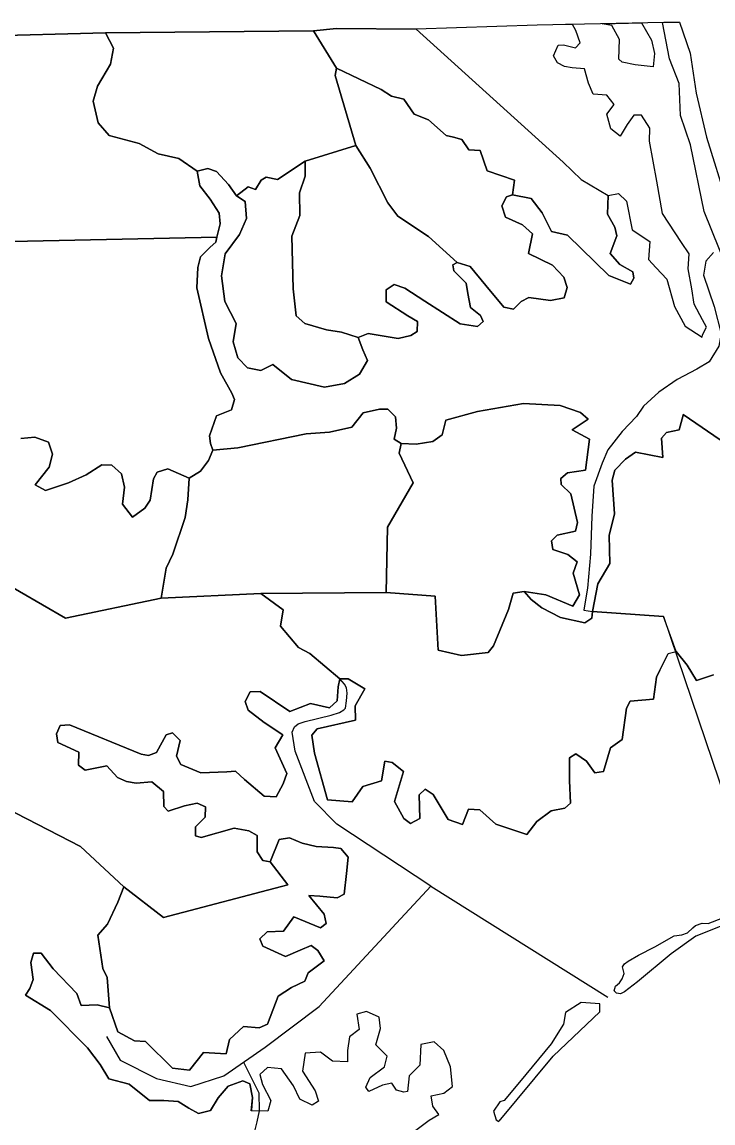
# Model space of a CAD drawing. Extents: x 925297 to 940193, y 663541 to 689899.
# Drawn here: x 937903.6 to 938158.1, y 687883.8 to 688289.3 of the extents above; entities that cross this region are included whole.
import ezdxf

# ---------------------------------------------------------------- set-up
doc = ezdxf.new("R2010")
doc.units = 0
doc.layers.add('Old_Level_20', color=7, linetype='Continuous')

msp = doc.modelspace()

# ---------------------------------------------------------------- linework, layer by layer
at = {"layer": 'Old_Level_20'}
for points in [[(938145.77, 688289.34), (938093.36, 688288.18), (938048.79, 688286.7), (938019.44, 688287), (938010.98, 688286.08), (937934.36, 688285.37), (937887.94, 688284.15), (937852.32, 688284.21), (937768.3, 688282.78), (937742.26, 688282.06), (937713.13, 688281.56), (937659.88, 688281.26), (937634.81, 688281.06), (937580.82, 688281.22), (937564.74, 688280.27), (937499.97, 688280.32), (937482.18, 688280.97), (937428.65, 688280.07), (937384.51, 688280.9), (937322.31, 688280.5)], [(937934.36, 688285.37), (938010.98, 688286.08), (938019.41, 688272.39), (938018.88, 688269.69), (938026.59, 688243.81), (938007.82, 688238.14), (937997.66, 688231.39), (937993.55, 688232.17), (937991.64, 688231.13), (937989.52, 688227.61), (937986.89, 688228.67), (937982.53, 688225.29), (937979.65, 688229.48), (937975.17, 688234.25), (937971.98, 688235.41), (937968.1, 688234.46), (937961.31, 688239.1), (937953.68, 688240.81), (937946.74, 688244.63), (937935.63, 688247.55), (937931.69, 688252.21), (937929.79, 688260.13), (937931.44, 688265.71), (937936.13, 688273.81), (937937.28, 688279.77), (937934.36, 688285.37)], [(938019.44, 688287), (938048.79, 688286.7), (938102.87, 688237.73), (938109.56, 688231.37), (938119.48, 688225.5), (938119.21, 688218.54), (938121.94, 688213.8), (938122.71, 688210.57), (938120.25, 688204.05), (938123.7, 688200.01), (938128.56, 688197.37), (938128.95, 688195.05), (938127.63, 688192.79), (938119.76, 688196.02), (938104.54, 688210.77), (938098.57, 688212.22), (938095.11, 688219.06), (938091.05, 688224.34), (938084.2, 688225.67), (938085.01, 688231.12), (938074.87, 688234.5), (938072.38, 688241.99), (938068.16, 688242.25), (938065.51, 688246.12), (938062.55, 688246.98), (938059.8, 688247.51), (938053.26, 688253.26), (938047.98, 688255.4), (938044.23, 688260.9), (938039.61, 688262.07), (938035.82, 688264.48), (938019.41, 688272.39), (938010.98, 688286.08), (938019.44, 688287)], [(938120.47, 688250), (938118.98, 688255.34), (938121.73, 688259.01), (938118.98, 688262.36), (938113.93, 688262.79), (938112.18, 688266.79), (938110.69, 688272.14), (938106.19, 688272.46), (938103.44, 688273), (938100.85, 688274.35), (938099.37, 688276.88), (938101.01, 688280.78), (938103.05, 688280.94), (938107.39, 688279.81), (938109.2, 688281.71), (938107.55, 688286.25), (938106.28, 688288.47), (938103.7, 688288.41)], [(938117.27, 688288.7), (938131.68, 688288.99), (938135.41, 688282.6), (938136.48, 688277.74), (938136.08, 688272.88), (938129.44, 688273.6), (938124.61, 688274.56), (938123.36, 688275.67), (938123.65, 688282.88), (938120.86, 688288.09), (938117.27, 688288.7)], [(938166.12, 688191.54), (938154.8, 688219.58), (938149.79, 688244.08), (938146.12, 688254.97), (938145.57, 688266.7), (938142.11, 688275.81), (938139.53, 688289.14), (938145.77, 688289.34)], [(938145.77, 688289.34), (938149.61, 688277.82), (938151.92, 688263.12), (938155.69, 688246.97), (938163.13, 688222.86)], [(937887.94, 688284.15), (937934.36, 688285.37), (937937.28, 688279.77), (937936.13, 688273.81), (937931.44, 688265.71), (937929.79, 688260.13), (937931.69, 688252.21), (937935.63, 688247.55), (937946.74, 688244.63), (937953.68, 688240.81), (937961.31, 688239.1), (937968.1, 688234.46), (937968.38, 688233), (937969.02, 688228.96), (937972.9, 688224.03), (937976.17, 688218.94), (937976.53, 688214.95), (937975.31, 688210.15), (937888.02, 688208.24)], [(938084.2, 688225.67), (938082.06, 688224.97), (938080.26, 688221.67), (938081.7, 688217.47), (938087.95, 688214.58), (938091.57, 688211.35), (938090.1, 688204.07), (938098.91, 688199.83), (938103.13, 688195.37), (938104.34, 688191.49), (938103.3, 688187.78), (938098.28, 688186.8), (938090.24, 688187.81), (938087.4, 688186.41), (938084.56, 688183.6), (938081.01, 688184.29), (938074.37, 688192.3), (938068.67, 688199.28), (938063.85, 688200.78), (938053.26, 688210.38), (938041.94, 688217.88), (938038.36, 688222.77), (938031.78, 688235.52), (938026.59, 688243.81), (938018.88, 688269.69), (938019.41, 688272.39), (938035.82, 688264.48), (938039.61, 688262.07), (938044.23, 688260.9), (938047.98, 688255.4), (938053.26, 688253.26), (938059.8, 688247.51), (938062.55, 688246.98), (938065.51, 688246.12), (938068.16, 688242.25), (938072.38, 688241.99), (938074.87, 688234.5), (938085.01, 688231.12), (938084.2, 688225.67)], [(937982.53, 688225.29), (937985.83, 688223.27), (937986.32, 688217.02), (937983.73, 688211.07), (937978.37, 688203.97), (937977.07, 688195.83), (937978.34, 688186.37), (937982.45, 688178.32), (937981.41, 688171.54), (937983.09, 688165.64), (937986.61, 688161.9), (937991.54, 688160.97), (937995.94, 688163.2), (938002.8, 688157.71), (938014.99, 688154.83), (938022.35, 688156.21), (938027.84, 688159.63), (938030.82, 688164.64), (938029.05, 688168.61), (938027.39, 688173.12), (938031.1, 688174.65), (938042.09, 688172.81), (938046.84, 688173.86), (938049.12, 688175.37), (938049.27, 688178.97), (938045.71, 688181.06), (938037.66, 688186.24), (938037.69, 688190.71), (938040.63, 688192.66), (938044.63, 688191.33), (938051.92, 688186.57), (938065.01, 688178.17), (938071.35, 688177.22), (938073.42, 688179.06), (938072.44, 688181.21), (938068.77, 688184.15), (938067.82, 688189.37), (938067.15, 688193.14), (938062.66, 688197.65), (938062.26, 688199.96), (938063.85, 688200.78), (938068.67, 688199.28), (938074.37, 688192.3), (938081.01, 688184.29), (938084.56, 688183.6), (938087.4, 688186.41), (938090.24, 688187.81), (938098.28, 688186.8), (938103.3, 688187.78), (938104.34, 688191.49), (938103.13, 688195.37), (938098.91, 688199.83), (938090.1, 688204.07), (938091.57, 688211.35), (938087.95, 688214.58), (938081.7, 688217.47), (938080.26, 688221.67), (938082.06, 688224.97), (938084.2, 688225.67), (938091.05, 688224.34), (938095.11, 688219.06), (938098.57, 688212.22), (938104.54, 688210.77), (938119.76, 688196.02), (938127.63, 688192.79), (938128.95, 688195.05), (938128.56, 688197.37), (938123.7, 688200.01), (938120.25, 688204.05), (938122.71, 688210.57), (938121.94, 688213.8), (938119.21, 688218.54), (938119.48, 688225.5), (938123.31, 688226.15), (938126.16, 688223.34), (938128.29, 688212.83), (938134.81, 688208.46), (938134.31, 688201.84), (938137.1, 688198.77), (938141.09, 688194.62), (938143.87, 688184.55), (938147.79, 688177.34), (938154.06, 688173.3), (938154.23, 688174.1), (938155.65, 688176.9), (938154.24, 688179.69), (938151.13, 688185.35), (938150.32, 688191.11), (938148.97, 688198.38), (938149.25, 688203.93), (938146.41, 688208.13), (938139.47, 688218.75), (938137.34, 688230.67), (938134.67, 688245.51), (938134.78, 688250.26), (938131.77, 688255.07), (938128.92, 688255.07), (938126.5, 688251.62), (938123.92, 688247.35), (938120.47, 688250)], [(938026.59, 688243.81), (938031.78, 688235.52), (938038.36, 688222.77), (938041.94, 688217.88), (938053.26, 688210.38), (938063.85, 688200.78), (938062.26, 688199.96), (938062.66, 688197.65), (938067.15, 688193.14), (938067.82, 688189.37), (938068.77, 688184.15), (938072.44, 688181.21), (938073.42, 688179.06), (938071.35, 688177.22), (938065.01, 688178.17), (938051.92, 688186.57), (938044.63, 688191.33), (938040.63, 688192.66), (938037.69, 688190.71), (938037.66, 688186.24), (938045.71, 688181.06), (938049.27, 688178.97), (938049.12, 688175.37), (938046.84, 688173.86), (938042.09, 688172.81), (938031.1, 688174.65), (938027.39, 688173.12), (938021.26, 688175.13), (938015.74, 688175.91), (938007.69, 688178.28), (938004.56, 688181.11), (938003.41, 688191.12), (938002.95, 688210.5), (938005.86, 688218.07), (938005.8, 688226.48), (938007.85, 688232.53), (938007.82, 688238.14), (938026.59, 688243.81)], [(938007.82, 688238.14), (938007.85, 688232.53), (938005.8, 688226.48), (938005.86, 688218.07), (938002.95, 688210.5), (938003.41, 688191.12), (938004.56, 688181.11), (938007.69, 688178.28), (938015.74, 688175.91), (938021.26, 688175.13), (938027.39, 688173.12), (938029.05, 688168.61), (938030.82, 688164.64), (938027.84, 688159.63), (938022.35, 688156.21), (938014.99, 688154.83), (938002.8, 688157.71), (937995.94, 688163.2), (937991.54, 688160.97), (937986.61, 688161.9), (937983.09, 688165.64), (937981.41, 688171.54), (937982.45, 688178.32), (937978.34, 688186.37), (937977.07, 688195.83), (937978.37, 688203.97), (937983.73, 688211.07), (937986.32, 688217.02), (937985.83, 688223.27), (937982.53, 688225.29), (937986.89, 688228.67), (937989.52, 688227.61), (937991.64, 688231.13), (937993.55, 688232.17), (937997.66, 688231.39), (938007.82, 688238.14)], [(938112.13, 688143), (938109.24, 688145.52), (938101.82, 688148.09), (938088.34, 688148.77), (938071.33, 688145.93), (938059.62, 688142.63), (938058.27, 688137.3), (938054.95, 688134.88), (938048.8, 688133.83), (938043.18, 688134.08), (938040.67, 688135.68), (938041.47, 688139.71), (938041.18, 688143.95), (938038.32, 688146.73), (938035.22, 688146.77), (938029.28, 688145.4), (938025.11, 688140.06), (938016.83, 688138.29), (938008.22, 688137.7), (937983.12, 688132.44), (937973.91, 688131.67), (937972.97, 688134.08), (937972.68, 688136.92), (937975.24, 688144.24), (937980.78, 688146.54), (937981.79, 688150.26), (937980.84, 688152.67), (937976.63, 688160.16), (937972.27, 688172.71), (937967.97, 688191.4), (937968.29, 688198.89), (937969.35, 688202.88), (937972.88, 688206.41), (937974.94, 688208.26), (937975.31, 688210.15), (937976.53, 688214.95), (937976.17, 688218.94), (937972.9, 688224.03), (937969.02, 688228.96), (937968.38, 688233), (937968.1, 688234.46), (937971.98, 688235.41), (937975.17, 688234.25), (937979.65, 688229.48), (937982.53, 688225.29)], [(937888.02, 688208.24), (937975.31, 688210.15)], [(937975.31, 688210.15), (937974.94, 688208.26), (937972.88, 688206.41), (937969.35, 688202.88), (937968.29, 688198.89), (937967.97, 688191.4), (937972.27, 688172.71), (937976.63, 688160.16), (937980.84, 688152.67), (937981.79, 688150.26), (937980.78, 688146.54), (937975.24, 688144.24), (937972.68, 688136.92), (937972.97, 688134.08), (937973.91, 688131.67), (937972.31, 688127.79), (937969.3, 688123.9), (937965.12, 688121.35), (937957.3, 688124.76), (937953.39, 688123.55), (937952.05, 688121.02), (937950.82, 688113.18), (937948.83, 688110.21), (937944.24, 688106.89), (937940.65, 688111.74), (937941.3, 688118.02), (937940.27, 688122.94), (937936.64, 688126.13), (937932.99, 688126.25), (937927.2, 688122.6), (937920.69, 688119.63), (937912.23, 688116.75), (937908.39, 688118.85), (937913.6, 688125.4), (937914.8, 688130.19), (937913.38, 688134.63), (937908.35, 688136.4), (937903.17, 688135.97)], [(938158.2, 688204.46), (938155.39, 688201.19), (938154.61, 688196.12), (938158.55, 688184.58), (938161.11, 688174.51), (938160.7, 688172.61), (938160.18, 688169.9), (938156.71, 688164.2), (938152.13, 688161.46), (938144.86, 688157.62), (938138.13, 688152.97), (938132.46, 688147.87), (938129.85, 688144), (938124.62, 688138.48), (938119.4, 688131.75), (938117.2, 688126.86), (938114.22, 688118.32), (938113.49, 688107.36), (938112.99, 688093.36), (938111.86, 688080.77), (938110.7, 688074.27), (938110.51, 688072.64), (938113.64, 688072.19)], [(938101.82, 688148.09), (938109.24, 688145.52), (938112.13, 688143), (938106.25, 688139.13), (938112.62, 688135.65), (938111.16, 688124.21), (938104.46, 688123.29), (938102.06, 688121.25), (938102.18, 688119), (938105.72, 688115.52), (938108.13, 688105.01), (938107.47, 688101.79), (938100.67, 688100.34), (938098.55, 688098.25), (938099.05, 688095.09), (938104.6, 688093.17), (938108.03, 688090.54), (938106.62, 688086.36), (938108.96, 688078.39), (938106.41, 688074.16), (938096.52, 688078.32), (938088.58, 688079.59), (938084.51, 688079), (938082.73, 688072.94), (938077.22, 688059.55), (938075.32, 688057.14), (938065.5, 688055.99), (938056.86, 688057.94), (938055.76, 688077.89), (938037.66, 688079.16), (938038.2, 688103.27), (938047.66, 688119.55), (938042.49, 688130.58), (938043.18, 688134.08), (938048.8, 688133.83), (938054.95, 688134.88), (938058.27, 688137.3), (938059.62, 688142.63), (938071.33, 688145.93), (938088.34, 688148.77), (938101.82, 688148.09)], [(938043.18, 688134.08), (938042.49, 688130.58), (938047.66, 688119.55), (938038.2, 688103.27), (938037.66, 688079.16), (937991.57, 688078.78), (937954.85, 688077.1), (937956.71, 688088.14), (937959.11, 688093.26), (937963.72, 688106.85), (937964.7, 688113.35), (937965.12, 688121.35), (937969.3, 688123.9), (937972.31, 688127.79), (937973.91, 688131.67), (937983.12, 688132.44), (938008.22, 688137.7), (938016.83, 688138.29), (938025.11, 688140.06), (938029.28, 688145.4), (938035.22, 688146.77), (938038.32, 688146.73), (938041.18, 688143.95), (938041.47, 688139.71), (938040.67, 688135.68), (938043.18, 688134.08)], [(938162.99, 688133.79), (938147.09, 688144.76), (938147.03, 688144.5), (938145.66, 688139.18), (938140.92, 688138.17), (938139.06, 688136.02), (938139.6, 688128.93), (938129.52, 688130.93), (938125.87, 688128.3), (938121.95, 688124.32), (938120.91, 688120.62), (938121.78, 688108.18), (938119.88, 688100.19), (938120.05, 688089.85), (938115.7, 688082.36), (938113.64, 688072.19), (938113.42, 688069.72), (938110.82, 688068.01), (938101.9, 688070.03), (938095, 688073.61), (938091.09, 688076.6), (938088.58, 688079.59), (938096.52, 688078.32), (938106.41, 688074.16), (938108.96, 688078.39), (938106.62, 688086.36), (938108.03, 688090.54), (938104.6, 688093.17), (938099.05, 688095.09), (938098.55, 688098.25), (938100.67, 688100.34), (938107.47, 688101.79), (938108.13, 688105.01), (938105.72, 688115.52), (938102.18, 688119), (938102.06, 688121.25), (938104.46, 688123.29), (938111.16, 688124.21), (938112.62, 688135.65), (938106.25, 688139.13), (938112.13, 688143)], [(938158.3, 688048.9), (938151.95, 688046.82), (938148.6, 688052.49), (938144.53, 688057.46), (938144.53, 688057.46), (938139.82, 688070.36), (938113.64, 688072.19), (938115.7, 688082.36), (938120.05, 688089.85), (938119.88, 688100.19), (938121.78, 688108.18), (938120.91, 688120.62), (938121.95, 688124.32), (938125.87, 688128.3), (938129.52, 688130.93), (938139.6, 688128.93), (938139.06, 688136.02), (938140.92, 688138.17), (938145.66, 688139.18), (938147.03, 688144.5), (938147.09, 688144.76)], [(938147.09, 688144.76), (938162.99, 688133.79)], [(937903.17, 688135.97), (937908.35, 688136.4), (937913.38, 688134.63), (937914.8, 688130.19), (937913.6, 688125.4), (937908.39, 688118.85), (937912.23, 688116.75), (937920.69, 688119.63), (937927.2, 688122.6), (937932.99, 688126.25), (937936.64, 688126.13), (937940.27, 688122.94), (937941.3, 688118.02), (937940.65, 688111.74), (937944.24, 688106.89), (937948.83, 688110.21), (937950.82, 688113.18), (937952.05, 688121.02), (937953.39, 688123.55), (937957.3, 688124.76), (937965.12, 688121.35), (937964.7, 688113.35), (937963.72, 688106.85), (937959.11, 688093.26), (937956.71, 688088.14), (937954.85, 688077.1), (937919.61, 688069.79), (937885.56, 688089.42)], [(937885.56, 688089.42), (937919.61, 688069.79), (937954.85, 688077.1), (937991.57, 688078.78), (937999.71, 688072.79), (937998.83, 688066.85), (938005.46, 688058.92), (938009.54, 688056.75), (938020.66, 688047.4), (938020.08, 688044.46), (938019.62, 688039.28), (938016.87, 688036.75), (938009.87, 688038.36), (938002.24, 688035.38), (937991.29, 688042.73), (937987.61, 688042.6), (937985.79, 688039.06), (937986.84, 688035.8), (937992.73, 688031.36), (937999.7, 688026.71), (937996.8, 688021.99), (938001.15, 688012.57), (937999.82, 688008.66), (937997.2, 688003.9), (937992.76, 688004.19), (937985.51, 688010.27), (937982.19, 688013.4), (937979.05, 688013.16), (937969.41, 688012.76), (937962.13, 688015.8), (937960.47, 688018.88), (937961.89, 688024.71), (937959.04, 688027.46), (937956.67, 688026.8), (937953.15, 688020.26), (937950.13, 688019.16), (937947.41, 688019.67), (937921.07, 688030.4), (937917.66, 688030.21), (937916.23, 688027.15), (937916.75, 688024), (937924.49, 688020.35), (937924.43, 688015.65), (937926.89, 688013.81), (937934.78, 688015.38), (937938.72, 688011.04), (937942.09, 688009.58), (937945.62, 688008.92), (937951.35, 688009.51), (937955.72, 688005.92), (937955.77, 688000.38), (937957.41, 687998.68), (937963.4, 688000.6), (937968.1, 688001.66), (937971.19, 688000.24), (937971.01, 687996.4), (937967.52, 687992.9), (937967.44, 687989.6), (937969.56, 687988.92), (937981.75, 687992.43), (937987.17, 687991.41), (937990.21, 687989.72), (937990.15, 687983.64), (937992.33, 687980.46), (937995.04, 687979.95)], [(938138.53, 688050.62), (938137.25, 688048.06), (938136.16, 688039.94), (938127.54, 688039.14), (938126.18, 688036.63), (938124.66, 688024.99), (938120.38, 688021.95), (938117.78, 688013.3), (938114.59, 688012.82), (938111.5, 688017.03), (938107.54, 688019.75), (938105.27, 688018.25), (938105.28, 688009.92), (938105.56, 688001.55), (938103.5, 687999.74), (938098.53, 687998.77), (938093.23, 687994.82), (938089.45, 687990.01), (938078.14, 687993.88), (938072.17, 687999.2), (938068.01, 687999.45), (938065.76, 687993.79), (938060.5, 687995.64), (938055, 688004.74), (938052.02, 688006.7), (938049.91, 688004.61), (938050.16, 687995.97), (938046.71, 687994.15), (938044.26, 687996), (938040.72, 688002.22), (938044.03, 688013.23), (938039.9, 688016.52), (938037.19, 688017.04), (938036.03, 688009.78), (938029.16, 688007.77), (938025.24, 688002.15), (938016.09, 688002.79), (938011.33, 688020.05), (938010.37, 688026.61), (938012.25, 688029.03), (938026.38, 688032.15), (938026.3, 688037.44), (938029.8, 688043.71), (938023.75, 688047.37), (938020.66, 688047.4), (938009.54, 688056.75), (938005.46, 688058.92), (937998.83, 688066.85), (937999.71, 688072.79), (937991.57, 688078.78), (938037.66, 688079.16), (938055.76, 688077.89), (938056.86, 688057.94), (938065.5, 688055.99), (938075.32, 688057.14), (938077.22, 688059.55), (938082.73, 688072.94), (938084.51, 688079), (938088.58, 688079.59), (938091.09, 688076.6), (938095, 688073.61), (938101.9, 688070.03), (938110.82, 688068.01), (938113.42, 688069.72), (938113.64, 688072.19)], [(938113.64, 688072.19), (938139.82, 688070.36), (938175.73, 687964.55)], [(938026.38, 688032.15), (938012.25, 688029.03), (938010.37, 688026.61), (938011.33, 688020.05), (938016.09, 688002.79), (938025.24, 688002.15), (938029.16, 688007.77), (938036.03, 688009.78), (938037.19, 688017.04), (938039.9, 688016.52), (938044.03, 688013.23), (938040.72, 688002.22), (938044.26, 687996), (938046.71, 687994.15), (938050.16, 687995.97), (938049.91, 688004.61), (938052.02, 688006.7), (938055, 688004.74), (938060.5, 687995.64), (938065.76, 687993.79), (938068.01, 687999.45), (938072.17, 687999.2), (938078.14, 687993.88), (938089.45, 687990.01), (938093.23, 687994.82), (938098.53, 687998.77), (938103.5, 687999.74), (938105.56, 688001.55), (938105.28, 688009.92), (938105.27, 688018.25), (938107.54, 688019.75), (938111.5, 688017.03), (938114.59, 688012.82), (938117.78, 688013.3), (938120.38, 688021.95), (938124.66, 688024.99), (938126.18, 688036.63), (938127.54, 688039.14), (938136.16, 688039.94), (938137.25, 688048.06), (938141.54, 688056.67), (938144.53, 688057.46), (938148.6, 688052.49), (938151.95, 688046.82), (938158.3, 688048.9)], [(937944.97, 687914), (937949.12, 687913.77), (937958.96, 687903.93), (937965.27, 687903.29), (937970.44, 687909.76), (937978.73, 687909.3), (937980.04, 687914.57), (937985.17, 687919.39), (937990.94, 687918.84), (937994, 687920.19), (937997.97, 687930.47), (938002.8, 687933.7), (938007.75, 687936.07), (938008.92, 687939.16), (938014.82, 687943.56), (938012.48, 687947.32), (938010.04, 687949.17), (938006.06, 687947.44), (938000.57, 687945.17), (937992.34, 687948.94), (937991.19, 687951.65), (937993.92, 687954.17), (937999.86, 687954.42), (938003.71, 687959.77), (938013.56, 687955.68), (938015.55, 687957.23), (938014.83, 687960.69), (938009.17, 687967.58), (938013.33, 687967.33), (938019.66, 687966.68), (938022.19, 687968.13), (938023.12, 687975.7), (938023.73, 687981.67), (938021.01, 687984.96), (938018.26, 687985.21), (938011.87, 687985.6), (938006.78, 687986.85), (938002.12, 687988.84), (937998.33, 687988.18), (937995.04, 687979.95), (937992.33, 687980.46), (937990.15, 687983.64), (937990.21, 687989.72), (937987.17, 687991.41), (937981.75, 687992.43), (937969.56, 687988.92), (937967.44, 687989.6), (937967.52, 687992.9), (937971.01, 687996.4), (937971.19, 688000.24), (937968.1, 688001.66), (937963.4, 688000.6), (937957.41, 687998.68), (937955.77, 688000.38), (937955.72, 688005.92), (937951.35, 688009.51), (937945.62, 688008.92), (937942.09, 688009.58), (937938.72, 688011.04), (937934.78, 688015.38), (937926.89, 688013.81), (937924.43, 688015.65), (937924.49, 688020.35), (937916.75, 688024), (937916.23, 688027.15), (937917.66, 688030.21), (937921.07, 688030.4), (937947.41, 688019.67), (937950.13, 688019.16), (937953.15, 688020.26), (937956.67, 688026.8), (937959.04, 688027.46), (937961.89, 688024.71), (937960.47, 688018.88), (937962.13, 688015.8), (937969.41, 688012.76), (937979.05, 688013.16), (937982.19, 688013.4), (937985.51, 688010.27), (937992.76, 688004.19), (937997.2, 688003.9), (937999.82, 688008.66), (938001.15, 688012.57), (937996.8, 688021.99), (937999.7, 688026.71), (937992.73, 688031.36), (937986.84, 688035.8), (937985.79, 688039.06), (937987.61, 688042.6), (937991.29, 688042.73), (938002.24, 688035.38), (938009.87, 688038.36), (938016.87, 688036.75), (938019.62, 688039.28), (938020.08, 688044.46), (938020.66, 688047.4), (938023.75, 688047.37), (938029.8, 688043.71), (938026.3, 688037.44), (938026.38, 688032.15)], [(938054.1, 687971.06), (938019.5, 687993.9), (938011.3, 688002.21), (938004.14, 688020.79), (938003.13, 688027.78), (938004, 688029.66), (938005.28, 688030.84), (938007.89, 688031.74), (938017.46, 688033.99), (938020.54, 688035.04), (938022.07, 688036.02), (938022.67, 688036.64), (938023.09, 688039.26), (938023.36, 688042.1), (938023.05, 688044.06), (938022.32, 688045.49), (938020.66, 688047.4)], [(937995.04, 687979.95), (938001.53, 687971.52), (937955.71, 687959.45), (937941.07, 687970.77), (937925.14, 687985.63), (937881.41, 688008.1)], [(937881.41, 688008.1), (937925.14, 687985.63), (937941.07, 687970.77), (937938.86, 687965.1), (937935.05, 687956.97), (937931.48, 687952.94), (937933.33, 687940.72), (937934.93, 687937.39), (937935.85, 687926.18), (937931.32, 687927.31), (937925.39, 687927.03), (937923.72, 687931.48), (937915.1, 687940.53), (937910.61, 687946.33), (937907.81, 687946.3), (937906.87, 687942.88), (937907.65, 687936.67), (937906.45, 687933.31), (937904.86, 687930.84), (937914.14, 687925.26), (937927.71, 687911.44), (937932.41, 687905.32), (937935.58, 687900.05), (937943.03, 687898.1), (937950.52, 687892.02), (937955.84, 687892.12), (937961.06, 687891.69), (937965.06, 687889.28), (937968.58, 687887.24), (937972.98, 687888.34), (937975.85, 687893.03), (937979.47, 687897.31), (937984.89, 687899.31), (937987.48, 687898.27), (937988.44, 687893.12), (937988.06, 687888.47)], [(938002.12, 687988.84), (938006.78, 687986.85), (938011.87, 687985.6), (938018.26, 687985.21), (938021.01, 687984.96), (938023.73, 687981.67), (938023.12, 687975.7), (938022.19, 687968.13), (938019.66, 687966.68), (938013.33, 687967.33), (938009.17, 687967.58), (938014.83, 687960.69), (938015.55, 687957.23), (938013.56, 687955.68), (938003.71, 687959.77), (937999.86, 687954.42), (937993.92, 687954.17), (937991.19, 687951.65), (937992.34, 687948.94), (938000.57, 687945.17), (938006.06, 687947.44), (938010.04, 687949.17), (938012.48, 687947.32), (938014.82, 687943.56), (938008.92, 687939.16), (938007.75, 687936.07), (938002.8, 687933.7), (937997.97, 687930.47), (937994, 687920.19), (937990.94, 687918.84), (937985.17, 687919.39), (937980.04, 687914.57), (937978.73, 687909.3), (937970.44, 687909.76), (937965.27, 687903.29), (937958.96, 687903.93), (937949.12, 687913.77), (937944.97, 687914), (937938.91, 687917.34), (937935.85, 687926.18), (937934.93, 687937.39), (937933.33, 687940.72), (937931.48, 687952.94), (937935.05, 687956.97), (937938.86, 687965.1), (937941.07, 687970.77), (937955.71, 687959.45), (938001.53, 687971.52), (937995.04, 687979.95), (937998.33, 687988.18), (938002.12, 687988.84)], [(937934.76, 687915.59), (937939.72, 687906.92), (937953.09, 687900.12), (937965.76, 687897.17), (937977.92, 687901.18), (937993.1, 687911.76), (938013.03, 687926.73), (938054.1, 687971.06)], [(938054.1, 687971.06), (938119.34, 687930.14)], [(938162.59, 687956.91), (938151.81, 687952.58), (938142.72, 687946.16), (938130.28, 687935.77), (938125.45, 687932.13), (938123.96, 687931.39), (938122.54, 687931.55), (938121.72, 687932.44), (938122.22, 687934.16), (938123.67, 687935.46), (938124.65, 687936.84), (938125.36, 687938.91), (938124.79, 687941.27), (938125.42, 687942.47), (938126.79, 687943.38), (938130.67, 687945.56), (938136.66, 687948.69), (938143.79, 687952.69), (938146.58, 687953.1), (938148.67, 687953.89), (938150.59, 687955.7), (938151.61, 687956.48), (938154.05, 687957.4), (938156.24, 687957.25), (938161.71, 687959.3)], [(938047.67, 687880.41), (938053.57, 687884.79), (938057.05, 687886.87), (938054.89, 687890.04), (938054.23, 687893.76), (938058.91, 687894.78), (938062.18, 687897.18), (938061.41, 687904.5), (938058.96, 687910.5), (938055.4, 687913.67), (938050.44, 687912.69), (938050.05, 687905.04), (938046.19, 687901.1), (938045.62, 687895.42), (938044.17, 687895.15), (938041.53, 687895.93), (938039.79, 687898.47), (938036.3, 687897.77), (938031.36, 687895.41), (938030.27, 687896.99), (938031.82, 687900.56), (938037.07, 687904.51), (938038.13, 687908.44), (938033.91, 687912.57), (938035.66, 687918.58), (938035.1, 687922.82), (938030.45, 687924.82), (938026.9, 687923.85), (938027.74, 687918.17), (938024.15, 687915.55), (938023.42, 687910.44), (938023.44, 687906.3), (938017.9, 687906.53), (938013.52, 687909.86), (938007.86, 687909.55), (938006.83, 687902.86), (938011.55, 687895.62), (938012.76, 687891.8), (938010.51, 687890.3), (938005.92, 687892.55), (938003.52, 687897.42), (937999.18, 687903.76), (937993.95, 687904.2), (937991.22, 687901.69), (937992.17, 687897.93), (937995.23, 687892.12), (937994.17, 687888.18), (937988.04, 687888.24), (937988.44, 687893.12), (937987.48, 687898.27), (937984.89, 687899.31), (937979.47, 687897.31), (937975.85, 687893.03), (937972.98, 687888.34), (937968.58, 687887.24), (937965.06, 687889.28), (937961.06, 687891.69), (937955.84, 687892.12), (937950.52, 687892.02), (937943.03, 687898.1), (937935.58, 687900.05), (937932.41, 687905.32), (937927.71, 687911.44), (937914.14, 687925.26), (937904.86, 687930.84), (937906.45, 687933.31), (937907.65, 687936.67), (937906.87, 687942.88), (937907.81, 687946.3), (937910.61, 687946.33), (937915.1, 687940.53), (937923.72, 687931.48), (937925.39, 687927.03), (937931.32, 687927.31), (937935.85, 687926.18), (937938.91, 687917.34), (937944.97, 687914)], [(938079.29, 687884.46), (938099.16, 687908.44), (938116.37, 687924.75), (938116.39, 687927.67), (938109.54, 687928.17), (938103.72, 687924.55), (938103.05, 687920.17), (938098.47, 687912.93), (938086.84, 687898.83), (938081.1, 687892.03), (938079.54, 687891.57), (938077.2, 687888.13), (938078.18, 687884.96), (938079.19, 687884.36)], [(937985.15, 687906.18), (937990.84, 687894.85), (937990.89, 687888.21), (937990.13, 687884.26), (937988.91, 687879.82)]]:
    msp.add_lwpolyline(points, dxfattribs=at)

doc.saveas('drawing.dxf')
